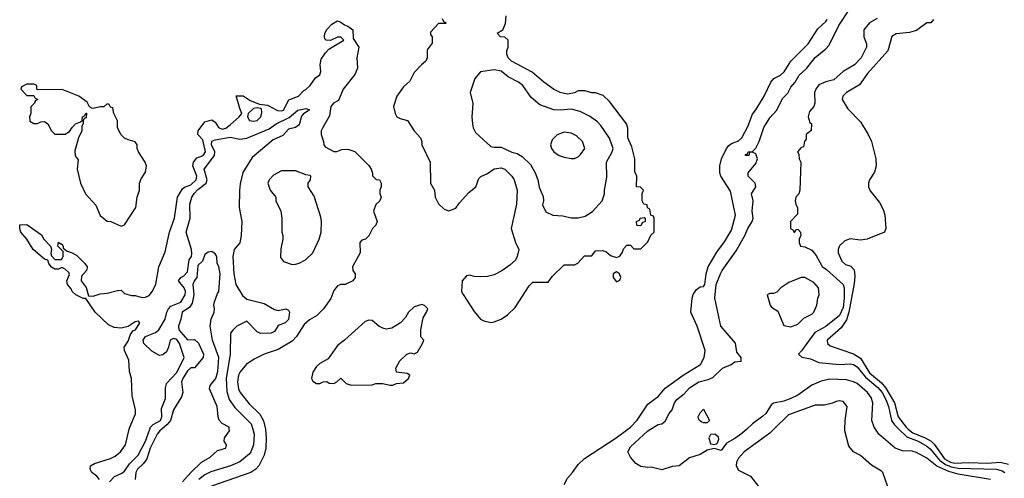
# Model space of a CAD drawing. Header units: inches. Extents: x 1793402 to 1900366, y 320852 to 470679.
# Tile 491 of 604: x 1880968 to 1886614, y 389718 to 392348. Entities that reach past the tile are written whole.
import ezdxf

# ---------------------------------------------------------------- set-up
doc = ezdxf.new("R2010")
doc.units = ezdxf.units.IN
doc.header["$MEASUREMENT"] = 0
doc.layers.add('B8388', color=7, linetype='Continuous')
doc.layers.add('B8389', color=7, linetype='Continuous')

msp = doc.modelspace()

# ---------------------------------------------------------------- linework, layer by layer
at = {"layer": 'B8388', "color": 4}
for points, elevation in [([(1881426.6, 389710), (1881410, 389729.6), (1881382.7, 389750), (1881373.2, 389770), (1881375.3, 389790), (1881396.5, 389803.5), (1881490, 389830.4), (1881515.6, 389844.4), (1881546, 389870), (1881575.1, 389910), (1881596.9, 390000)], 216), ([(1881482.6, 389697.4), (1881511.5, 389728.5), (1881553.3, 389746.7), (1881570, 389758.8), (1881598.7, 389801.3), (1881647.3, 389850), (1881690, 389930.8), (1881714.1, 390000)], 212), ([(1881783.6, 390000), (1881771.5, 389990), (1881755.8, 389970), (1881716, 389890), (1881697.7, 389830), (1881677.5, 389802.5), (1881643, 389770), (1881634, 389750), (1881630.9, 389710)], 208), ([(1881902.9, 389697.1), (1881950, 389751.8), (1882010.5, 389810), (1882061, 389839), (1882103.2, 389876.8), (1882151.3, 389890), (1882154, 389910), (1882141.3, 389930), (1882143.1, 389950), (1882170.6, 389990), (1882170.5, 390000)], 208), ([(1882304.6, 390000), (1882313.7, 389970), (1882308.2, 389910), (1882293, 389870), (1882283.4, 389856.6), (1882230, 389812.3), (1882178, 389790), (1882064.6, 389755.4), (1882030, 389737.6), (1881994.9, 389710)], 212), ([(1882377.2, 390000), (1882377.7, 389997.7), (1882381.3, 389950), (1882379.5, 389890), (1882370.3, 389850), (1882339.3, 389790), (1882323, 389770), (1882294, 389750), (1882067.3, 389672.7)], 216), ([(1884090, 389682), (1884110, 389718), (1884139, 389750), (1884170, 389796), (1884207.9, 389832.1), (1884389.3, 389950), (1884455.8, 390000)], 216), ([(1885137.9, 390000), (1885110, 389974.5), (1885070, 389946), (1885020.7, 389919.3), (1884990, 389878), (1884950, 389889.3), (1884910, 389879.3), (1884870, 389854), (1884810, 389835.3), (1884750.5, 389789.5), (1884710, 389785.2), (1884650, 389766), (1884590, 389782), (1884570, 389779), (1884530, 389785.2), (1884502, 389802), (1884470, 389838), (1884455.3, 389870), (1884470, 389898), (1884570, 389990.7), (1884585.8, 390000)], 212), ([(1885293.4, 390000), (1885270, 389977), (1885122.8, 389870), (1885090, 389834), (1885078.8, 389810), (1885076, 389790), (1885090, 389764.7), (1885158, 389730), (1885204, 389670)], 216), ([(1885959.3, 389630), (1885917.2, 389750), (1885910, 389759), (1885852.9, 389792.9), (1885790, 389848.7), (1885750, 389868.7), (1885722, 389902), (1885699.3, 389990), (1885699.6, 390000)], 216), ([(1886535.3, 389710), (1886350, 389741.5), (1886296.1, 389756.1), (1886227.9, 389787.9), (1886170, 389834), (1886110, 389865.2), (1886086.8, 389873.2), (1886030, 389875.3), (1885988.7, 389890), (1885895.3, 389970), (1885875.6, 390000)], 212), ([(1886008.9, 390000), (1886055.8, 389955.8), (1886119.5, 389930), (1886170, 389902.6), (1886190, 389886.6), (1886242.5, 389822.5), (1886276.6, 389796.6), (1886310, 389782.5), (1886350, 389776.1), (1886570, 389769.8), (1886601.4, 389761.4), (1886618, 389750)], 208), ([(1886063.7, 390000), (1886090, 389977.7), (1886159.6, 389950), (1886195.1, 389930), (1886212.7, 389912.7), (1886271.9, 389830), (1886306.3, 389810), (1886330, 389804.2), (1886410, 389808.3), (1886515.1, 389804.9), (1886589.8, 389809.8), (1886638, 389798)], 204)]:
    msp.add_lwpolyline(points, dxfattribs=dict(at, elevation=elevation))
at = {"layer": 'B8388', "color": 4, "elevation": 212}
msp.add_lwpolyline([(1884955.3, 389970), (1884930, 389969.3), (1884919.5, 389950), (1884930, 389916), (1884950, 389910.8), (1884964.7, 389915.3), (1884970, 389922), (1884977.2, 389942.8), (1884974.5, 389954.5)], close=True, dxfattribs=at)
at = {"layer": 'B8389', "color": 4}
for points, elevation in [([(1884585.8, 390000), (1884630, 390026), (1884650, 390031), (1884670, 390046), (1884693.2, 390090), (1884709.4, 390110.6), (1884722.7, 390150), (1884736, 390170), (1884777.7, 390202.3), (1884810, 390236.3), (1884862, 390270), (1884915.9, 390284.1), (1884943.7, 390296.3), (1884998, 390350), (1885048, 390370), (1885070, 390384.7), (1885106, 390390), (1885106, 390410), (1885080.4, 390440.4), (1885073.6, 390493.6), (1884989.2, 390590), (1884955.1, 390750), (1884963, 390830), (1884986, 390890), (1884996, 390910), (1885077.2, 391022.8), (1885127, 391110), (1885143.7, 391150), (1885169.4, 391190), (1885175.1, 391210), (1885169.4, 391250), (1885175.1, 391310), (1885165.2, 391350), (1885189, 391390), (1885185.2, 391410), (1885145.2, 391450), (1885145.2, 391470), (1885190, 391522.8), (1885199.5, 391550), (1885190, 391578), (1885170, 391588), (1885154, 391586), (1885150, 391569), (1885130, 391568.7), (1885130, 391574), (1885142, 391578), (1885146, 391590), (1885170, 391592), (1885190, 391611), (1885209.5, 391650), (1885235.1, 391730), (1885270, 391786), (1885309.4, 391830), (1885343.3, 391896.7), (1885373.6, 391926.4), (1885390, 391961), (1885415.1, 391990), (1885438, 392030), (1885482.7, 392070), (1885530, 392130.7), (1885590, 392180.7), (1885610, 392202.8), (1885665.3, 392314.7), (1885729.2, 392410)], 212), ([(1881596.9, 390000), (1881599.3, 390010), (1881632.5, 390087.5), (1881633.2, 390110), (1881613.2, 390190), (1881609.3, 390289.3), (1881599, 390330), (1881594.6, 390394.6), (1881569, 390450), (1881568, 390470), (1881590, 390504.7), (1881601.2, 390538.8), (1881617.2, 390562.8), (1881633.2, 390570), (1881658, 390610), (1881650, 390618), (1881630, 390615.3), (1881591.1, 390588.9), (1881550, 390579), (1881510, 390582), (1881477.5, 390597.5), (1881401.2, 390670), (1881348.4, 390748.4), (1881331.6, 390748.4), (1881290, 390769), (1881270, 390788.7), (1881264, 390804), (1881242, 390830), (1881238, 390850), (1881253.6, 390886.4), (1881250, 390898), (1881230, 390918), (1881210, 390926), (1881190, 390918), (1881170, 390918), (1881150, 390929), (1881135.3, 390950), (1881128.9, 390968.9), (1881110, 390975.3), (1881045.2, 391030), (1881010, 391088.7), (1880975.3, 391130), (1880968.7, 391150), (1880968.4, 391171.6), (1881010, 391174), (1881093.7, 391113.7), (1881106.8, 391090), (1881144.7, 391050), (1881151.3, 391031.3), (1881146.4, 391006.4), (1881150, 390994), (1881170, 390972), (1881208, 390972), (1881218, 390990), (1881218, 391018), (1881188, 391050), (1881190, 391072), (1881202, 391062), (1881210, 391062), (1881218, 391050), (1881218, 391038), (1881241, 391021), (1881270, 391010.8), (1881295.2, 390995.2), (1881341, 390950), (1881356, 390930), (1881355.3, 390924.7), (1881351.3, 390910), (1881323.5, 390876.5), (1881321, 390850), (1881350, 390812), (1881363.6, 390763.6), (1881390, 390762.8), (1881430, 390776.3), (1881470, 390778.7), (1881530, 390794.8), (1881550, 390796), (1881570, 390778), (1881610, 390766), (1881630, 390766), (1881670, 390754.8), (1881690, 390756), (1881710, 390766), (1881730, 390791.3), (1881750, 390832), (1881767, 390930), (1881803.3, 391016.7), (1881827.6, 391130), (1881856.2, 391210), (1881872.7, 391330), (1881901.5, 391378.5), (1881912.5, 391387.5), (1881950, 391400.5), (1881979.6, 391430), (1881983.5, 391450), (1881960.7, 391510), (1881965.6, 391530), (1881984.2, 391555.8), (1882021.2, 391570), (1882034, 391590), (1882018, 391658), (1881989.4, 391690), (1881992, 391710), (1882030, 391762), (1882070, 391774), (1882090, 391760.7), (1882109.2, 391729.2), (1882130, 391719.5), (1882150, 391726.3), (1882174.8, 391745.2), (1882226, 391790), (1882242, 391810), (1882230, 391838), (1882210, 391912), (1882250, 391911.3), (1882290, 391884.7), (1882343.6, 391863.6), (1882390, 391858), (1882446.9, 391826.9), (1882470, 391824.4), (1882481.2, 391830), (1882511.9, 391888.1), (1882568, 391910), (1882598, 391942), (1882610, 391946.8), (1882634, 391970), (1882664.7, 392015.3), (1882690, 392032), (1882696, 392050), (1882692.3, 392090), (1882698, 392122), (1882721.6, 392158.4), (1882740.7, 392179.3), (1882828, 392230), (1882810, 392248), (1882790, 392248.7), (1882750, 392228.7), (1882726, 392230), (1882718, 392238), (1882715.3, 392250), (1882719, 392270), (1882730, 392291.3), (1882758, 392322), (1882790, 392342), (1882810, 392334), (1882830, 392318), (1882850.9, 392310.9), (1882878, 392290), (1882879.8, 392239.8), (1882914, 392190), (1882902, 392130), (1882906, 392070), (1882890, 392033.2), (1882823.8, 391950), (1882796.4, 391883.6), (1882767.7, 391870), (1882753.4, 391850), (1882744, 391796), (1882706, 391730), (1882698, 391710), (1882698, 391690), (1882711.3, 391650), (1882712, 391630), (1882719.6, 391619.6), (1882770, 391592), (1882787.3, 391592.7), (1882816.4, 391603.6), (1882850, 391604.7), (1882890, 391591.3), (1882970.9, 391510.9), (1882984.7, 391490), (1882992, 391468), (1882992, 391452), (1883012, 391432), (1883031.3, 391430), (1883042, 391410), (1883042, 391390), (1883034, 391370), (1883034, 391350), (1883042, 391330), (1883034, 391310), (1883011.1, 391288.9), (1882998, 391250), (1883018, 391190), (1883011.3, 391170), (1882990.5, 391149.5), (1882970, 391108.7), (1882950.5, 391089.5), (1882930, 391084), (1882918.8, 391070), (1882921, 391010), (1882876, 390930), (1882878, 390910), (1882892, 390890), (1882891.3, 390870), (1882878, 390850), (1882834, 390830), (1882810, 390829), (1882790, 390821.2), (1882770, 390795.3), (1882752, 390748), (1882710, 390689.2), (1882670, 390649.3), (1882630, 390626), (1882599.9, 390600.1), (1882556.3, 390530), (1882530, 390504.5), (1882450, 390456.2), (1882370.4, 390429.7), (1882316.4, 390403.6), (1882268.5, 390371.5), (1882232.1, 390327.9), (1882223, 390310), (1882217.1, 390270), (1882223.8, 390230), (1882232.7, 390210), (1882284.2, 390144.2), (1882345.1, 390085.1), (1882367.3, 390047.3), (1882377.2, 390000)], 216), ([(1883390, 392354), (1883398, 392338), (1883414, 392330), (1883410, 392326), (1883370, 392326), (1883323.6, 392276.4), (1883323.6, 392263.6), (1883334, 392250), (1883332.7, 392212.7), (1883305.4, 392174.6), (1883304.7, 392130), (1883298, 392110), (1883272, 392090), (1883230, 392046), (1883205.4, 391994.6), (1883170, 391962), (1883131, 391910), (1883111, 391850), (1883121, 391810), (1883130.9, 391790.9), (1883150, 391781), (1883191.3, 391770), (1883230, 391711), (1883266.8, 391670), (1883274.8, 391650), (1883274.8, 391630), (1883322, 391530), (1883324.9, 391410), (1883346.8, 391370), (1883351.3, 391330), (1883370, 391292), (1883402, 391262), (1883430, 391251.3), (1883470, 391266.8), (1883490, 391298), (1883543.3, 391356.7), (1883584, 391390), (1883602, 391438), (1883612, 391448), (1883650, 391465.5), (1883690, 391493.4), (1883730, 391499.1), (1883750, 391490.7), (1883790, 391451), (1883804, 391430), (1883820.7, 391370), (1883816.3, 391290), (1883786.8, 391150), (1883811.3, 391070), (1883831, 391030), (1883821, 390990), (1883810.6, 390969.4), (1883779.8, 390940.2), (1883733.2, 390906.8), (1883690, 390885.2), (1883650, 390876), (1883610, 390873.2), (1883574.6, 390874.6), (1883550, 390882), (1883530, 390878), (1883504.7, 390850), (1883502, 390790), (1883511.1, 390771.1), (1883574.4, 390674.4), (1883610.9, 390630.9), (1883630, 390621), (1883670, 390611), (1883690, 390614.8), (1883729.4, 390630.6), (1883765.6, 390654.4), (1883810, 390698), (1883890, 390822), (1883910, 390842), (1883998, 390842), (1884023.1, 390876.9), (1884090, 390942), (1884150, 390942), (1884168.4, 390951.6), (1884207.3, 390992.7), (1884250, 390994), (1884270, 391022), (1884310, 391024.7), (1884330, 391018), (1884356, 390996), (1884390, 390984.7), (1884410, 390992), (1884424.7, 391015.3), (1884430, 391034), (1884450, 391054), (1884470, 391054), (1884490, 391034), (1884530, 391034), (1884570, 391074), (1884587.3, 391112.7), (1884606, 391130), (1884606, 391210), (1884602, 391222), (1884587.3, 391227.3), (1884582, 391262), (1884568.4, 391268.4), (1884566, 391286), (1884548, 391290), (1884538, 391310), (1884538, 391350), (1884546, 391370), (1884527.3, 391387.3), (1884506, 391390), (1884508, 391450), (1884495.3, 391475.3), (1884495.3, 391550), (1884478.6, 391618.6), (1884455.3, 391670), (1884454.6, 391725.4), (1884448.7, 391750), (1884350, 391878), (1884313.6, 391913.6), (1884270, 391929), (1884250, 391929), (1884210, 391939), (1884170, 391939), (1884150, 391929.2), (1884110, 391921.2), (1884068, 391930), (1884030, 391949.2), (1883974, 391990), (1883907.3, 392047.3), (1883789, 392110), (1883769, 392130), (1883762, 392150), (1883762, 392170), (1883769, 392190), (1883768.7, 392230), (1883750, 392248.7), (1883726, 392250), (1883706, 392270), (1883738, 392290), (1883754.6, 392325.4), (1883758, 392370)], 224), ([(1884455.8, 390000), (1884470, 390010.7), (1884510, 390050.8), (1884570, 390142), (1884631.2, 390188.8), (1884670, 390235.5), (1884773.2, 390310), (1884872.7, 390370), (1884894, 390410), (1884898.7, 390450), (1884852.7, 390590), (1884817.2, 390670), (1884823.7, 390750), (1884830, 390771), (1884850, 390801), (1884870, 390816), (1884890, 390818), (1884897.2, 390830), (1884905.1, 390890), (1884916.9, 390930), (1884965.6, 391014.4), (1885010, 391074), (1885050, 391141), (1885073.8, 391226.2), (1885044.8, 391364.8), (1884989.2, 391450), (1884984, 391470), (1884984, 391510), (1884993.2, 391550), (1885022, 391610), (1885034.5, 391625.5), (1885050, 391638), (1885090, 391654), (1885109.5, 391670.5), (1885143.7, 391736.3), (1885170, 391806.8), (1885190, 391830.8), (1885238, 391910), (1885276, 391990), (1885293.2, 392010), (1885330, 392030.7), (1885351.3, 392048.7), (1885389.7, 392110.3), (1885489.4, 392210), (1885545.3, 392294.7), (1885590, 392337.3), (1885597.6, 392350)], 216), ([(1885885.4, 392354.6), (1885842, 392330), (1885809.2, 392290), (1885809.2, 392250), (1885824, 392210), (1885824, 392190), (1885793.2, 392130), (1885755.3, 392090), (1885690, 392051), (1885637.5, 392002.5), (1885590, 391990.8), (1885550, 391974), (1885532.7, 391950), (1885526, 391930), (1885528.7, 391870), (1885522, 391850), (1885498, 391822), (1885489.4, 391790.6), (1885499, 391759), (1885508, 391750), (1885507.3, 391712.7), (1885478, 391690), (1885478, 391662), (1885468, 391650), (1885462, 391618), (1885450, 391614), (1885428, 391590), (1885436.4, 391576.4), (1885438, 391550), (1885448, 391530), (1885442, 391370), (1885435.3, 391350), (1885419, 391330), (1885415.3, 391310), (1885418, 391290), (1885428.4, 391268.4), (1885428, 391232), (1885388, 391190), (1885388, 391150), (1885402, 391142), (1885408.4, 391128.4), (1885414, 391130), (1885418, 391142), (1885430, 391146), (1885446, 391130), (1885448, 391110), (1885438, 391090), (1885438, 391070), (1885446, 391050), (1885470, 391045.2), (1885510, 391025.2), (1885535.9, 390995.9), (1885570, 390933.2), (1885595.6, 390915.6), (1885689.5, 390830), (1885696.9, 390810), (1885695.8, 390750), (1885690, 390698), (1885670, 390650.7), (1885590, 390588), (1885526.9, 390553.1), (1885451.9, 390448.1), (1885434, 390430), (1885452.7, 390412.7), (1885503.3, 390403.3), (1885550, 390380.9), (1885670, 390369.5), (1885730, 390373.6), (1885750, 390369.6), (1885770, 390357.6), (1885818, 390298), (1885890, 390239.1), (1885914.8, 390210), (1885935.8, 390170), (1885949.6, 390130.4), (1885966.9, 390050), (1885983.7, 390023.7), (1886008.9, 390000)], 208), ([(1886209.2, 392350), (1886193.2, 392330), (1886170, 392330.7), (1886110, 392286.4), (1886070, 392275.3), (1885993.8, 392266.2), (1885970, 392250.8), (1885946.6, 392170), (1885830, 392039.1), (1885784.9, 391975.1), (1885709.4, 391930), (1885689.2, 391910), (1885684, 391890), (1885716.3, 391836.3), (1885790, 391761.2), (1885834.5, 391690), (1885851.8, 391650), (1885877.2, 391550), (1885879, 391510), (1885870, 391474), (1885842, 391430), (1885835.3, 391410), (1885835.3, 391390), (1885846, 391366), (1885898.6, 391298.6), (1885920.2, 391260.2), (1885928.9, 391228.9), (1885935.3, 391150), (1885928, 391130), (1885828, 391090), (1885790, 391082.8), (1885730, 391091), (1885700.2, 391079.8), (1885669.3, 391050.7), (1885661.2, 391030), (1885662, 391010), (1885682.6, 390962.6), (1885703.9, 390943.9), (1885733.8, 390933.8), (1885752.7, 390912.7), (1885757.7, 390877.7), (1885754.1, 390834.1), (1885723.4, 390670), (1885710, 390626), (1885679.3, 390580.7), (1885598, 390510), (1885600.9, 390490), (1885616.6, 390476.6), (1885750, 390431), (1885790, 390406.6), (1885841.9, 390321.9), (1885910, 390264.8), (1885934.5, 390234.5), (1885985.1, 390150), (1886005.3, 390070), (1886051.9, 390010), (1886063.7, 390000)], 204), ([(1881714.1, 390000), (1881717.6, 390010), (1881733.5, 390026.5), (1881775.6, 390050), (1881782.9, 390070), (1881781.3, 390118.7), (1881804.8, 390175.2), (1881804.5, 390235.5), (1881810, 390262), (1881870, 390324), (1881911.8, 390410), (1881884.7, 390490), (1881870, 390513.7), (1881850, 390520.4), (1881830.5, 390510), (1881821.7, 390470), (1881810, 390443.7), (1881790, 390425.1), (1881770, 390421.6), (1881725.9, 390445.9), (1881680.7, 390490), (1881675.6, 390510), (1881688.9, 390531.1), (1881746.2, 390553.8), (1881765.6, 390570), (1881803, 390630), (1881811.6, 390670), (1881820.9, 390690), (1881835.8, 390704.2), (1881892, 390728), (1881917.6, 390770), (1881919.7, 390790), (1881912.2, 390810), (1881879, 390850), (1881892.7, 390870), (1881910, 390879.5), (1881930, 390901.6), (1881940.5, 390970), (1881953.3, 390990), (1881955.6, 391004.4), (1881953.5, 391030), (1881922.6, 391130), (1881945.7, 391210), (1881944.7, 391290), (1881955.6, 391330), (1881968.5, 391351.5), (1881990, 391374), (1882038.3, 391410), (1882043.5, 391430), (1882026.6, 391490), (1882085.4, 391570), (1882086.9, 391590), (1882068.4, 391630), (1882070, 391650.6), (1882090, 391658.4), (1882174.9, 391674.9), (1882230, 391663), (1882270, 391668.4), (1882398.6, 391721.4), (1882439, 391750), (1882512.9, 391787.1), (1882564, 391830), (1882610, 391838.8), (1882630.7, 391830.7), (1882593.2, 391806.8), (1882584.5, 391795.5), (1882570, 391745.2), (1882550.3, 391729.7), (1882510, 391719.3), (1882476.7, 391683.3), (1882421.1, 391658.9), (1882301.7, 391558.3), (1882248, 391472), (1882232.8, 391407.2), (1882227.9, 391367.9), (1882227.7, 391270), (1882242.8, 391190), (1882238, 391110), (1882230, 391068), (1882198, 391030), (1882190.7, 390989.3), (1882196.3, 390890), (1882208.3, 390828.3), (1882245.8, 390765.8), (1882270, 390746), (1882370, 390720.7), (1882430, 390686), (1882450, 390681), (1882494, 390690), (1882510, 390682), (1882514.8, 390670), (1882510, 390628.7), (1882490, 390609.2), (1882450, 390594), (1882430, 390559), (1882410, 390549.2), (1882350, 390549), (1882330, 390557.2), (1882270, 390618), (1882214, 390590), (1882190, 390568), (1882178, 390550), (1882174.4, 390430), (1882151.7, 390290), (1882155.8, 390215.8), (1882170.3, 390170.3), (1882202.9, 390122.9), (1882295.5, 390030), (1882304.6, 390000)], 212), ([(1882170.5, 390000), (1882170.3, 390010.3), (1882130, 390032.2), (1882111.5, 390051.5), (1882105.7, 390070), (1882101.6, 390130), (1882057.1, 390230), (1882060.5, 390250), (1882092.4, 390290), (1882104.9, 390330), (1882110.3, 390410.3), (1882073.4, 390510), (1882060.7, 390590), (1882066.8, 390630), (1882082.8, 390670), (1882086, 390690), (1882081, 390710), (1882084.7, 390730), (1882102, 390778), (1882110.8, 390790), (1882118, 390890), (1882110, 390932), (1882101, 390950), (1882098.8, 390990), (1882090, 391004.7), (1882070, 391018), (1882050, 391014), (1882030, 391002), (1882016.5, 390963.5), (1881990, 390938), (1881984, 390870), (1881970, 390851.3), (1881962, 390830), (1881966.3, 390770), (1881957.2, 390722.8), (1881942.7, 390697.3), (1881899.3, 390670), (1881892.7, 390630), (1881879.3, 390590), (1881881.2, 390570), (1881930, 390512.7), (1881970, 390514), (1881992.8, 390492.8), (1882022.7, 390430), (1882020.9, 390410), (1881970, 390350.6), (1881950, 390350.4), (1881930, 390334), (1881903.9, 390290), (1881895.4, 390270), (1881904.4, 390210), (1881895.5, 390184.5), (1881849.8, 390110.2), (1881832.8, 390050), (1881814.5, 390025.5), (1881783.6, 390000)], 208), ([(1885875.6, 390000), (1885869, 390010), (1885855.3, 390050), (1885861.2, 390150), (1885850, 390182), (1885829, 390210), (1885770, 390260.7), (1885750, 390271.8), (1885710, 390282.9), (1885613.2, 390286.8), (1885564.7, 390275.3), (1885510, 390252.7), (1885430, 390195.1), (1885390, 390175.1), (1885350, 390160.9), (1885291, 390149), (1885279.6, 390140.4), (1885246.8, 390090), (1885230, 390073.2), (1885170, 390029.3), (1885137.9, 390000)], 212), ([(1885699.6, 390000), (1885700.9, 390050), (1885712.7, 390130), (1885690, 390157.2), (1885670, 390161.2), (1885650, 390159), (1885630, 390148.7), (1885583.6, 390136.4), (1885530, 390137), (1885377.5, 390082.5), (1885293.4, 390000)], 216)]:
    msp.add_lwpolyline(points, dxfattribs=dict(at, elevation=elevation))
for points, elevation in [([(1883690, 392059.5), (1883610, 392049), (1883578.8, 392010), (1883550.8, 391930), (1883567.5, 391867.5), (1883560.5, 391790), (1883564, 391750), (1883567.9, 391727.9), (1883581.1, 391701.1), (1883670, 391621), (1883690, 391616), (1883730, 391617.3), (1883790, 391587.7), (1883820.7, 391580.7), (1883850, 391562.8), (1883898, 391518), (1883924, 391470), (1883938.8, 391430), (1883947.5, 391387.5), (1883970, 391334), (1883971.3, 391310), (1883966, 391286), (1883985.4, 391245.4), (1884026.4, 391226.4), (1884083.6, 391223.6), (1884130, 391211.3), (1884170, 391211.3), (1884210, 391221), (1884252.1, 391247.9), (1884309.2, 391310), (1884321.2, 391350), (1884321.2, 391370), (1884335.5, 391444.5), (1884332.3, 391530), (1884366.6, 391590), (1884371.8, 391610), (1884350, 391669.2), (1884300.5, 391740.5), (1884281.6, 391761.6), (1884234.9, 391794.9), (1884182.3, 391822.3), (1884130, 391835.1), (1884069.6, 391829.6), (1884031.9, 391831.9), (1883950, 391859.3), (1883902, 391902), (1883853.2, 391970), (1883829, 391990), (1883770, 392020.9), (1883730, 392051.8)], 228), ([(1881050, 391978), (1881010, 391978), (1880978, 391962), (1880974, 391950), (1881010, 391914), (1881050, 391914), (1881058, 391898), (1881072, 391890), (1881058, 391882), (1881054, 391870), (1881032.7, 391847.3), (1881032, 391810), (1881024.7, 391790), (1881026.4, 391766.4), (1881050, 391752), (1881070, 391752), (1881090, 391762), (1881110, 391764.7), (1881130.7, 391750.7), (1881151.1, 391711.1), (1881170, 391692), (1881230, 391691.3), (1881253.6, 391706.4), (1881268.7, 391730), (1881289.3, 391750.7), (1881318, 391762), (1881326, 391770), (1881328.4, 391791.6), (1881342, 391798), (1881348, 391812), (1881352, 391812), (1881350, 391786), (1881338, 391782), (1881332, 391768), (1881332, 391752), (1881324.7, 391735.3), (1881324.7, 391710), (1881304.7, 391670), (1881284.5, 391595.5), (1881287.3, 391567.3), (1881303.6, 391543.6), (1881298, 391490), (1881318, 391410), (1881346, 391350), (1881404.5, 391284.5), (1881430, 391224.7), (1881470, 391192), (1881491.1, 391191.1), (1881550, 391164.7), (1881570, 391172), (1881634, 391270), (1881642, 391330), (1881655.3, 391370), (1881655.3, 391410), (1881664.7, 391435.3), (1881690, 391474), (1881695.3, 391510), (1881688.7, 391530), (1881648.7, 391590), (1881642, 391610), (1881642, 391630), (1881630, 391648), (1881590, 391658), (1881570, 391668), (1881548, 391690), (1881528.7, 391730), (1881528.4, 391768.4), (1881508, 391810), (1881502, 391842), (1881490, 391846), (1881482, 391862), (1881470, 391866), (1881451.6, 391848.4), (1881430, 391848), (1881390, 391838), (1881380.4, 391840.4), (1881368, 391848), (1881354.6, 391874.6), (1881308, 391910), (1881211.6, 391948.4), (1881070, 391946), (1881066, 391950), (1881066, 391970)], 224), ([(1882330, 391842), (1882310, 391839), (1882278, 391810), (1882274.8, 391790), (1882286.8, 391770), (1882310, 391765.5), (1882330, 391770.7), (1882351.8, 391790), (1882356.5, 391816.5), (1882354.6, 391834.6), (1882350, 391838)], 216), ([(1884090, 391702), (1884050, 391688), (1884022, 391658), (1884012, 391630), (1884018, 391610), (1884032, 391590), (1884062, 391570), (1884090, 391558.8), (1884130, 391551), (1884150, 391551.3), (1884170, 391562), (1884184.7, 391575.3), (1884208.7, 391610), (1884195.3, 391650), (1884162, 391682), (1884130, 391697.2)], 232), ([(1882550, 391482), (1882470, 391482), (1882423.5, 391456.5), (1882398, 391430), (1882391.3, 391410), (1882404.7, 391370), (1882438, 391330), (1882438, 391310), (1882466, 391250), (1882471, 391210), (1882471.3, 391130), (1882478, 391110), (1882478, 391090), (1882466.4, 391033.6), (1882464.7, 390984.7), (1882481, 390961), (1882530, 390944.7), (1882550, 390946), (1882570, 390951), (1882608, 390970), (1882650, 391011.3), (1882685.2, 391090), (1882697.2, 391130), (1882699.3, 391190), (1882695.1, 391215.1), (1882656.5, 391336.5), (1882622, 391390), (1882622, 391410), (1882635.3, 391430), (1882638, 391450), (1882634.6, 391454.6), (1882610, 391458)], 216), ([(1884530, 391166), (1884507.3, 391167.3), (1884506, 391190), (1884522, 391198), (1884526, 391210), (1884550, 391214), (1884554, 391210), (1884554, 391190), (1884538, 391182)], 224), ([(1884390, 390902), (1884372, 390890), (1884372, 390870), (1884390, 390844.7), (1884410, 390854), (1884415.3, 390870), (1884408, 390890)], 224), ([(1885470, 390869), (1885450, 390869), (1885378.8, 390841.2), (1885332, 390810), (1885310, 390786), (1885290, 390778), (1885270, 390778), (1885254, 390770), (1885272, 390710), (1885279.6, 390699.6), (1885315.3, 390675.3), (1885350, 390594), (1885390, 390586.8), (1885430, 390601), (1885464.5, 390635.5), (1885510, 390658.8), (1885521.2, 390670), (1885539.3, 390710), (1885545.2, 390750), (1885553.2, 390770), (1885549, 390810), (1885521.5, 390841.5)], 212), ([(1883273.6, 390713.6), (1883230, 390702), (1883198, 390670), (1883179.8, 390640.2), (1883151.3, 390610), (1883101.4, 390578.6), (1883070, 390573.2), (1883050, 390579.3), (1883028.7, 390590), (1882990, 390622), (1882970, 390624), (1882950, 390617.2), (1882830, 390509), (1882790, 390479), (1882738, 390402), (1882690, 390375.3), (1882670, 390358), (1882650, 390326), (1882642, 390290), (1882650, 390274), (1882670, 390262), (1882690, 390262), (1882708.9, 390271.1), (1882730, 390272), (1882743.6, 390263.6), (1882770, 390262), (1882786, 390270), (1882810, 390292), (1882841, 390261), (1882870, 390252), (1882990, 390254), (1883010, 390262), (1883050, 390262), (1883090, 390251.3), (1883108.4, 390251.6), (1883130, 390262), (1883170, 390266), (1883198, 390290), (1883206, 390310), (1883190, 390318), (1883130, 390326), (1883126, 390350), (1883148.9, 390391.1), (1883188, 390430), (1883210, 390438), (1883230, 390432), (1883250, 390442), (1883278, 390490), (1883286, 390510), (1883268.9, 390528.9), (1883269, 390570), (1883282.7, 390637.3), (1883302, 390670), (1883308, 390690), (1883290, 390708)], 224), ([(1884890, 390035.3), (1884880.2, 390040.2), (1884866, 390050), (1884860.4, 390060.4), (1884858, 390070), (1884870, 390094), (1884890, 390114), (1884924.7, 390050), (1884910, 390035.3)], 208)]:
    msp.add_lwpolyline(points, close=True, dxfattribs=dict(at, elevation=elevation))

doc.saveas('drawing.dxf')
